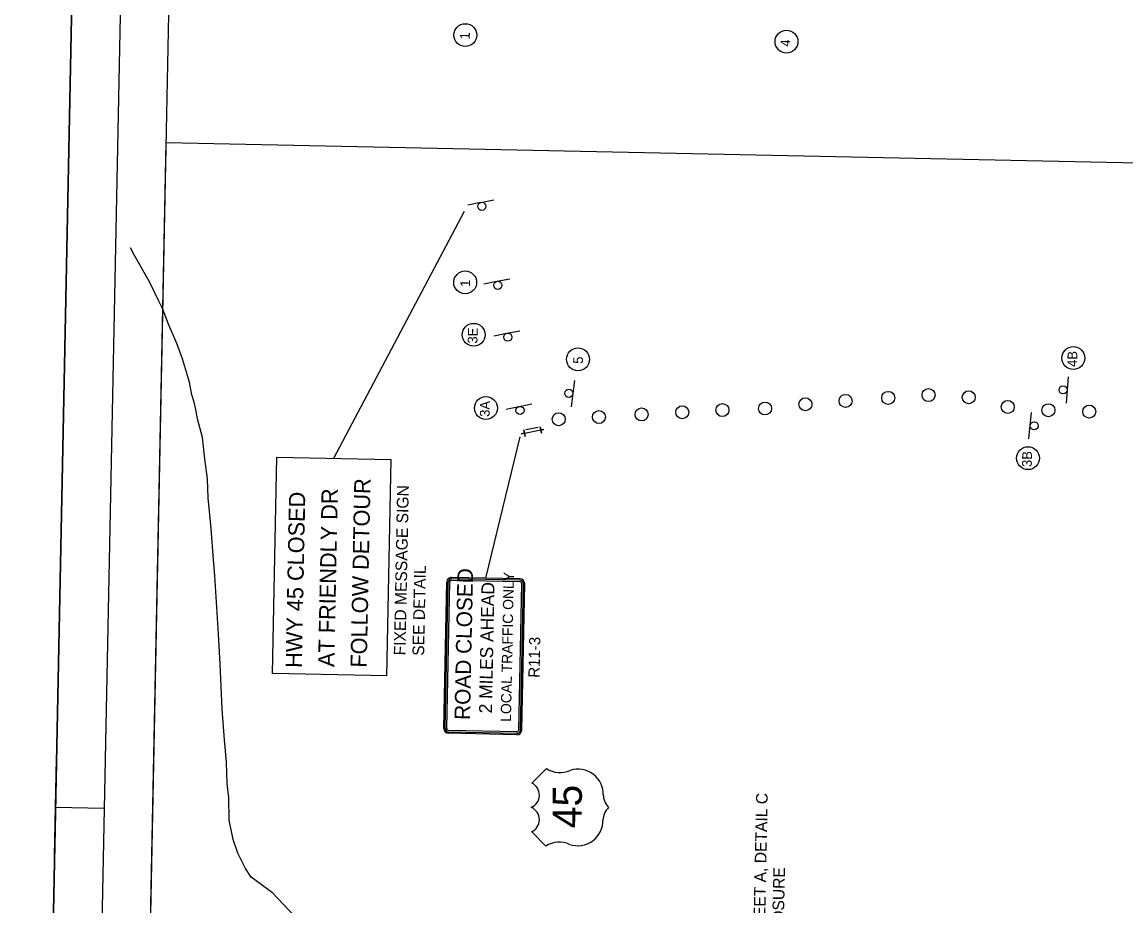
# Model space of a CAD drawing. Extents: x 345549 to 379569, y 127949 to 230467.
# Drawn here: x 345549 to 362548, y 203528 to 217135 of the extents above; entities that cross this region are included whole.
import ezdxf

# ---------------------------------------------------------------- set-up
doc = ezdxf.new("R2010")
doc.units = 0
for name, color, linetype in [('CA-TEXT', 7, 'Continuous'), ('CE-TOPO-CONC-SLAB', 7, 'Continuous'), ('Level 1', 7, 'Continuous'), ('P_MISC_NoPlot', 7, 'Continuous'), ('P_MISC_TXT', 7, 'Continuous'), ('P_RDWY_Text', 7, 'Continuous'), ('P_SGN_Cell', 7, 'Continuous'), ('P_TC', 7, 'Continuous'), ('PLT_Sheet_Border', 7, 'Continuous'), ('PLT_Sheet_Info', 7, 'Continuous'), ('SIGNS-POLES', 7, 'Continuous')]:
    doc.layers.add(name, color=color, linetype=linetype)

msp = doc.modelspace()

# ---------------------------------------------------------------- linework, layer by layer
at = {"layer": 'CA-TEXT'}
for p, q in [((352691, 208574), (353218, 210750)), ((353398, 205419), (353623, 205642)), ((353925, 205059), (353925, 205059)), ((353392, 204674), (353615, 204449))]:
    msp.add_line(p, q, dxfattribs=at)
for centre in [(352375, 216935), (357321, 216835), (352373, 213127), (352504, 212321), (354110, 211943), (361738, 211962), (352692, 211193), (361040, 210421)]:
    msp.add_circle(centre, 176, dxfattribs=at)
for centre, radius, start, end in [((353833, 205967), 386, 237.0806, 293.9627), ((354113, 205248), 386, 357.5765, 108.6722), ((353310, 205233), 206, 292.8862, 64.8376), ((354782, 205244), 283, 181.0102, 225.044), ((353309, 204855), 206, 294.6963, 66.6477), ((354777, 204838), 283, 133.5398, 178.5237), ((354108, 204840), 386, 250.8617, 1.9574), ((353822, 204124), 386, 65.5713, 122.4533)]:
    msp.add_arc(centre, radius, start, end, dxfattribs=at)
at = {"layer": 'CE-TOPO-CONC-SLAB'}
for centre in [(359508, 211392), (357612, 211251), (358231, 211303), (358888, 211350), (360127, 211359), (360729, 211210), (354433, 211054), (355090, 211095), (355716, 211128), (356335, 211162), (356991, 211186), (361354, 211160), (361983, 211138), (353813, 211021)]:
    msp.add_circle(centre, 100, dxfattribs=at)
at = {"layer": 'Level 1'}
for points in [[(347712, 212724), (347657, 212840), (347509, 213135), (347282, 213543), (347217, 213659)], [(348163, 211398), (348127, 211592), (348018, 211949), (347932, 212187), (347804, 212482), (347712, 212724)], [(348366, 210413), (348325, 210740), (348253, 211028), (348223, 211172), (348199, 211285), (348163, 211398)], [(348573, 207713), (348518, 208613), (348496, 208857), (348463, 209339), (348417, 209808), (348407, 210102), (348366, 210413)], [(348731, 205199), (348708, 205411), (348698, 205743), (348664, 206087), (348631, 206556), (348600, 207256), (348573, 207713)], [(348990, 204102), (348873, 204341), (348800, 204548), (348740, 204848), (348731, 205199)], [(349076, 203970), (348990, 204102)], [(349889, 203142), (349746, 203371), (349405, 203730), (349076, 203970)]]:
    msp.add_lwpolyline(points, dxfattribs=at)
at = {"layer": 'P_MISC_NoPlot'}
msp.add_lwpolyline([(347087, 181344), (347770, 215283), (369369, 214831), (369345, 213590), (376990, 213459), (376331, 180755)], close=True, dxfattribs=at)
at = {"layer": 'P_MISC_TXT'}
msp.add_line((350352, 210421), (352363, 214224), dxfattribs=at)
msp.add_lwpolyline([(349407, 207105), (349474, 210439), (351229, 210403), (351162, 207070)], close=True, dxfattribs=at)
at = {"layer": 'P_RDWY_Text'}
msp.add_lwpolyline([(345549, 179477), (346576, 230467), (379569, 229803), (378542, 178813)], close=True, dxfattribs=at)
at = {"layer": 'P_SGN_Cell'}
for p, q in [((353216, 208564), (352166, 208585)), ((352044, 206261), (352089, 208511)), ((352064, 206261), (352109, 208511)), ((352089, 206260), (352134, 208510)), ((353215, 208544), (352165, 208565)), ((353215, 208519), (352165, 208540)), ((353199, 206238), (353244, 208488)), ((353224, 206237), (353269, 208488)), ((353244, 206237), (353289, 208487)), ((353168, 206183), (352118, 206205)), ((353168, 206208), (352119, 206230)), ((353167, 206163), (352117, 206185))]:
    msp.add_line(p, q, dxfattribs=at)
for centre, radius, start, end in [((352164, 208510), 75, 88.8462, 178.8462), ((352164, 208510), 55, 88.8462, 178.8462), ((352164, 208510), 30, 88.8462, 178.8462), ((353214, 208489), 55, 358.8462, 88.8462), ((353214, 208489), 30, 358.8462, 88.8462), ((353214, 208489), 75, 358.8462, 88.8462), ((352119, 206260), 75, 178.8462, 268.8462), ((352119, 206260), 55, 178.8462, 268.8462), ((352119, 206260), 30, 178.8462, 269.7825), ((353169, 206238), 75, 268.8462, 358.8462), ((353169, 206238), 30, 268.8462, 358.8462), ((353169, 206238), 55, 268.8462, 358.8462)]:
    msp.add_arc(centre, radius, start, end, dxfattribs=at)
at = {"layer": 'P_TC'}
for p, q in [((353286, 210806), (353236, 210796)), ((353236, 210796), (353286, 210806)), ((353286, 210806), (353276, 210856)), ((353276, 210856), (353286, 210806)), ((353286, 210806), (353536, 210856)), ((353296, 210756), (353286, 210806)), ((353286, 210806), (353296, 210756)), ((353305, 210862), (353496, 210900)), ((353536, 210856), (353526, 210906)), ((353526, 210906), (353536, 210856)), ((353536, 210856), (353586, 210865)), ((353586, 210865), (353536, 210856)), ((353536, 210856), (353546, 210806)), ((353546, 210806), (353536, 210856))]:
    msp.add_line(p, q, dxfattribs=at)
at = {"layer": 'PLT_Sheet_Border'}
for points in [[(378542, 178813), (379569, 229803), (346576, 230467), (345549, 179477)], [(377800, 179188), (378799, 228828), (347306, 229462), (346306, 179822)]]:
    msp.add_lwpolyline(points, close=True, dxfattribs=at)
at = {"layer": 'PLT_Sheet_Info'}
for p, q in [((347087, 181344), (348038, 228585)), ((346049, 204297), (346079, 205797)), ((346064, 205047), (346814, 205032))]:
    msp.add_line(p, q, dxfattribs=at)
at = {"layer": 'SIGNS-POLES'}
for p, q in [((352413, 214320), (352612, 214361)), ((352614, 214360), (352812, 214399)), ((352862, 213144), (353060, 213183)), ((352661, 213104), (352860, 213145)), ((352814, 212305), (353013, 212346)), ((353015, 212344), (353213, 212384)), ((361660, 211674), (361645, 211472)), ((354058, 211617), (354033, 211416)), ((361644, 211470), (361627, 211269)), ((354031, 211415), (354005, 211214)), ((353003, 211177), (353201, 211218)), ((353203, 211216), (353401, 211256)), ((361073, 210923), (361092, 211125)), ((361055, 210720), (361072, 210922))]:
    msp.add_line(p, q, dxfattribs=at)
for centre in [(352628, 214299), (352876, 213083), (353029, 212284), (353969, 211420), (361581, 211473), (353217, 211156), (361136, 210920)]:
    msp.add_circle(centre, 62.6, dxfattribs=at)

# ---------------------------------------------------------------- texts
at = {"layer": 'CA-TEXT'}
for s, height, rotation, p in [('1', 150, 88.8468, (352443, 216867)), ('4', 150, 88.8468, (357380, 216755)), ('1', 150, 88.8468, (352447, 213057)), ('3E', 150, 88.8468, (352561, 212184)), ('4B', 150, 88.8468, (361795, 211825)), ('5', 150, 88.8468, (354185, 211873)), ('3A', 150, 88.8468, (352749, 211056)), ('3B', 150, 88.8468, (361097, 210284)), ('45', 450, 89.767, (354168, 204722))]:
    msp.add_text(s, height=height, rotation=rotation, dxfattribs=at).set_placement(p)
at = {"layer": 'P_MISC_TXT'}
for s, height, p in [('FOLLOW DETOUR', 250, (350857, 207194)), ('FIXED MESSAGE SIGN', 180, (351453, 207383)), ('HWY 45 CLOSED', 250, (349857, 207190)), ('AT FRIENDLY DR', 250, (350357, 207204)), ('SEE DETAIL', 180, (351740, 207377)), ('SEE SDD 15C2, SHEET A, DETAIL C', 180, (356951, 201187)), ('FOR MAINLINE CLOSURE', 180, (357239, 201181))]:
    msp.add_text(s, height=height, rotation=88.8468, dxfattribs=at).set_placement(p)
at = {"layer": 'P_SGN_Cell'}
for s, height, p in [('ROAD CLOSED', 240, (352448, 206389)), ('LOCAL TRAFFIC ONLY', 160, (353078, 206361)), (' 2 MILES AHEAD', 200, (352783, 206416)), ('R11-3', 172.8, (353518, 207039))]:
    msp.add_text(s, height=height, rotation=88.8462, dxfattribs=at).set_placement(p)

doc.saveas('drawing.dxf')
